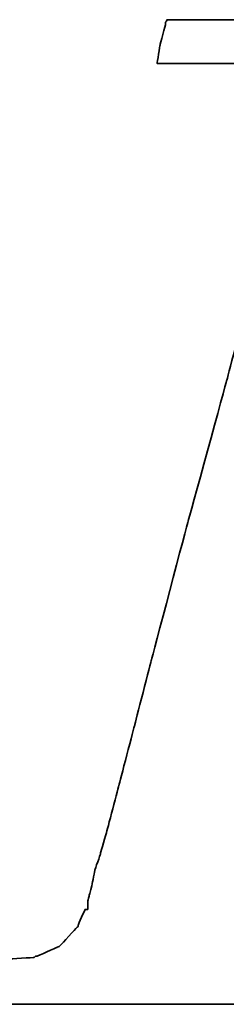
# Model space of a CAD drawing. Header units: millimetres. Extents: x -2774 to 3135, y -1571 to 860.
# Tile 554 of 625: x -691.463 to -690.48, y -217.519 to -212.848. Entities that reach past the tile are written whole.
import ezdxf

# ---------------------------------------------------------------- set-up
doc = ezdxf.new("R2010")
doc.units = ezdxf.units.MM
doc.layers.add('DIM', color=4, linetype='CONTINUOUS')
doc.layers.add('layer 1', color=7, linetype='CONTINUOUS')

# ---------------------------------------------------------------- blocks, each defined once
blk = doc.blocks.new('TBI MOTION logo(完整正式版)')
at = {"layer": 'layer 1', "color": 22, "lineweight": 35}
blk.add_open_spline([(-40.59125, -7.943749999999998), (-40.59125, -7.943749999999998), (-40.97375, -7.943749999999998), (-40.97375, -7.943749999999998), (-40.97375, -7.943749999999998), (-40.97375, -7.943749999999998), (-41.38125, -7.943749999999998), (-41.38125, -7.943749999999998), (-41.38125, -7.943749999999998), (-41.38125, -7.943749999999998), (-41.54874999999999, -7.943749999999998), (-41.54874999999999, -7.943749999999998), (-41.54874999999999, -7.943749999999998), (-41.54874999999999, -7.943749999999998), (-41.59875, -7.943749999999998), (-41.59875, -7.943749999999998), (-41.59875, -7.943749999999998), (-41.59875, -7.943749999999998), (-41.88374999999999, -7.943749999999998), (-41.88374999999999, -7.943749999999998), (-41.88374999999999, -7.943749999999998), (-41.88374999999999, -7.943749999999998), (-41.90875, -7.91875), (-41.90875, -7.91875), (-41.90875, -7.91875), (-41.90875, -7.91875), (-42.19875, -7.871249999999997), (-42.19875, -7.871249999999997), (-42.19875, -7.871249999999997), (-42.19875, -7.871249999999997), (-42.43875, -7.82375), (-42.43875, -7.82375), (-42.43875, -7.82375), (-42.43875, -7.82375), (-42.45875, -7.82375), (-42.45875, -7.82375), (-42.45875, -7.82375), (-42.45875, -7.82375), (-42.48624999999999, -7.82375), (-42.48624999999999, -7.82375), (-42.48624999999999, -7.82375), (-42.48624999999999, -7.82375), (-42.67625, -7.723749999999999), (-42.67625, -7.723749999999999), (-42.67625, -7.723749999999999), (-42.67625, -7.723749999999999), (-42.70125, -7.70375), (-42.70125, -7.70375), (-42.70125, -7.70375), (-42.70125, -7.70375), (-42.72375, -7.678749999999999), (-42.72375, -7.678749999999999), (-42.72375, -7.678749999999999), (-42.72375, -7.678749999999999), (-42.86875, -7.488749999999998), (-42.86875, -7.488749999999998), (-42.86875, -7.488749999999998), (-42.86875, -7.488749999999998), (-42.89374999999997, -7.438749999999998), (-42.89374999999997, -7.438749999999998), (-42.89374999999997, -7.438749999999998), (-42.89374999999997, -7.438749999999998), (-42.91875, -7.388749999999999), (-42.91875, -7.388749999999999), (-42.91875, -7.388749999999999), (-42.91875, -7.388749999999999), (-42.93874999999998, -7.12875), (-42.93874999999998, -7.12875), (-42.93874999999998, -7.12875), (-42.93874999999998, -7.12875), (-42.96375, -7.103749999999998), (-42.96375, -7.103749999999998), (-42.96375, -7.103749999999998), (-42.96375, -7.103749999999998), (-42.96375, -7.053749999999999), (-42.96375, -7.053749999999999), (-42.96375, -7.053749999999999), (-42.96375, -7.053749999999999), (-42.96375, -7.00875), (-42.96375, -7.00875), (-42.96375, -7.00875), (-42.96375, -7.00875), (-42.91875, -6.69625), (-42.91875, -6.69625), (-42.91875, -6.69625), (-42.91875, -6.69625), (-42.91875, -6.62375), (-42.91875, -6.62375), (-42.91875, -6.62375), (-42.91875, -6.62375), (-42.91875, -6.59625), (-42.91875, -6.59625), (-42.91875, -6.59625), (-42.91875, -6.59625), (-42.91875, -6.57375), (-42.91875, -6.57375), (-42.91875, -6.57375), (-42.91875, -6.57375), (-42.91875, -6.528749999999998), (-42.91875, -6.528749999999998), (-42.91875, -6.528749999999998), (-42.91875, -6.528749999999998), (-42.89374999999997, -6.50375), (-42.89374999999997, -6.50375), (-42.89374999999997, -6.50375), (-42.89374999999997, -6.50375), (-42.84374999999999, -6.38375), (-42.84374999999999, -6.38375), (-42.84374999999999, -6.38375), (-42.84374999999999, -6.38375), (-42.84374999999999, -6.358749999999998), (-42.84374999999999, -6.358749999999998), (-42.84374999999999, -6.358749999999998), (-42.84374999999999, -6.358749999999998), (-42.74625, -6.143749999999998), (-42.74625, -6.143749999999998), (-42.74625, -6.143749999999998), (-42.74625, -6.143749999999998), (-42.70125, -5.853749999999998), (-42.70125, -5.853749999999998), (-42.70125, -5.853749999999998), (-42.70125, -5.853749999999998), (-42.60374999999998, -5.47125), (-42.60374999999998, -5.47125), (-42.60374999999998, -5.47125), (-42.60374999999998, -5.47125), (-42.60374999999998, -5.44875), (-42.60374999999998, -5.44875), (-42.60374999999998, -5.44875), (-42.60374999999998, -5.44875), (-42.38875, -4.678749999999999), (-42.38875, -4.678749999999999), (-42.38875, -4.678749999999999), (-42.38875, -4.678749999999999), (-42.36375, -4.653749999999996), (-42.36375, -4.653749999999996), (-42.36375, -4.653749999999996), (-42.36375, -4.653749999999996), (-42.12375, -3.69625), (-42.12375, -3.69625), (-42.12375, -3.69625), (-42.12375, -3.69625), (-42.12375, -3.67374), (-42.12375, -3.67374), (-42.12375, -3.67374), (-42.12375, -3.67374), (-41.78875, -2.593739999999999), (-41.78875, -2.593739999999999), (-41.78875, -2.593739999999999), (-41.78875, -2.593739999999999), (-41.18875, -0.19375), (-41.18875, -0.19375), (-41.18875, -0.19375), (-41.18875, -0.19375), (-40.54375, 2.20624), (-40.54375, 2.20624), (-40.54375, 2.20624), (-40.54375, 2.20624), (-40.25374999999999, 3.308749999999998), (-40.25374999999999, 3.308749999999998), (-40.25374999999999, 3.308749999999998), (-40.25374999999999, 3.308749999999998), (-39.98875, 4.27125), (-39.98875, 4.27125), (-39.98875, 4.27125), (-39.98875, 4.27125), (-39.77375, 5.131249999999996), (-39.77375, 5.131249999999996), (-39.77375, 5.131249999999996), (-39.77375, 5.131249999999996), (-39.67875, 5.47125), (-39.67875, 5.47125), (-39.67875, 5.47125), (-39.67875, 5.47125), (-39.60375, 5.756249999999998), (-39.60375, 5.756249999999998), (-39.60375, 5.756249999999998), (-39.60375, 5.756249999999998), (-39.60375, 5.78125), (-39.60375, 5.78125), (-39.60375, 5.78125), (-39.60375, 5.78125), (-39.50875, 5.97125), (-39.50875, 5.97125), (-39.50875, 5.97125), (-39.50875, 5.97125), (-39.50875, 6.138749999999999), (-39.50875, 6.138749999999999), (-39.50875, 6.138749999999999), (-39.50875, 6.138749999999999), (-39.48625, 6.166249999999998), (-39.48625, 6.166249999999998), (-39.48625, 6.166249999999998), (-39.48625, 6.166249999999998), (-39.46125, 6.286249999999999), (-39.46125, 6.286249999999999), (-39.46125, 6.286249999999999), (-39.46125, 6.286249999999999), (-39.46125, 6.426249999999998), (-39.46125, 6.426249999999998), (-39.46125, 6.426249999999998), (-39.46125, 6.426249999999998), (-39.41375, 6.426249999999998), (-39.41375, 6.426249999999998), (-39.41375, 6.426249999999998), (-39.41375, 6.426249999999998), (-39.29375, 6.69125), (-39.29375, 6.69125), (-39.29375, 6.69125), (-39.29375, 6.69125), (-39.26875, 6.741249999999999), (-39.26875, 6.741249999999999), (-39.26875, 6.741249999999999), (-39.26875, 6.741249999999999), (-39.24375, 6.76625), (-39.24375, 6.76625), (-39.24375, 6.76625), (-39.24375, 6.76625), (-38.98375, 7.006239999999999), (-38.98375, 7.006239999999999), (-38.98375, 7.006239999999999), (-38.98375, 7.006239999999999), (-38.95625, 7.026239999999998), (-38.95625, 7.026239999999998), (-38.95625, 7.026239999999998), (-38.95625, 7.026239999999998), (-38.78875, 7.126239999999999), (-38.78875, 7.126239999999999), (-38.78875, 7.126239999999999), (-38.78875, 7.126239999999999), (-38.76375, 7.126239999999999), (-38.76375, 7.126239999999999), (-38.76375, 7.126239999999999), (-38.76375, 7.126239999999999), (-38.74375, 7.126239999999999), (-38.74375, 7.126239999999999), (-38.74375, 7.126239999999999), (-38.74375, 7.126239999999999), (-38.52875, 7.171249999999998), (-38.52875, 7.171249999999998), (-38.52875, 7.171249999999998), (-38.52875, 7.171249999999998), (-38.52875, 7.196239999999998), (-38.52875, 7.196239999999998), (-38.52875, 7.196239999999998), (-38.52875, 7.196239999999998), (-38.50375, 7.196239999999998), (-38.50375, 7.196239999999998), (-38.50375, 7.196239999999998), (-38.50375, 7.196239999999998), (-38.26125, 7.21875), (-38.26125, 7.21875), (-38.26125, 7.21875), (-38.26125, 7.21875), (-38.23875000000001, 7.246239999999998), (-38.23875000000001, 7.246239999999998), (-38.23875000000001, 7.246239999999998), (-38.23875000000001, 7.246239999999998), (-38.21625, 7.246239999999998), (-38.21625, 7.246239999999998), (-38.21625, 7.246239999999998), (-38.21625, 7.246239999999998), (-38.18875, 7.246239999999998), (-38.18875, 7.246239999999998), (-38.18875, 7.246239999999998), (-38.18875, 7.246239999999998), (-37.90375, 7.246239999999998), (-37.90375, 7.246239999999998), (-37.90375, 7.246239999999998), (-37.90375, 7.246239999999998), (-37.85375, 7.246239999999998), (-37.85375, 7.246239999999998), (-37.85375, 7.246239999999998), (-37.85375, 7.246239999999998), (-37.75875, 7.246239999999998), (-37.75875, 7.246239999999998), (-37.75875, 7.246239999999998), (-37.75875, 7.246239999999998), (-37.42375, 7.246239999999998), (-37.42375, 7.246239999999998), (-37.42375, 7.246239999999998), (-37.42375, 7.246239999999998), (-37.08875, 7.246239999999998), (-37.08875, 7.246239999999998), (-37.08875, 7.246239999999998), (-37.08875, 7.246239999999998), (-37.06375, 7.246239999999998), (-37.06375, 7.246239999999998), (-37.06375, 7.246239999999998), (-37.06375, 7.246239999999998), (-37.06375, 7.266239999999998), (-37.06375, 7.266239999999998), (-37.06375, 7.266239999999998), (-37.06375, 7.266239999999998), (-37.03875, 7.291249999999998), (-37.03875, 7.291249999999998), (-37.03875, 7.291249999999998), (-37.03875, 7.291249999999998), (-37.03875, 7.31625), (-37.03875, 7.31625), (-37.03875, 7.31625), (-37.03875, 7.31625), (-36.94125, 7.676249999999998), (-36.94125, 7.676249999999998), (-36.94125, 7.676249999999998), (-36.94125, 7.676249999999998), (-36.86875, 7.98625), (-36.86875, 7.98625), (-36.86875, 7.98625), (-36.86875, 7.98625), (-36.98875000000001, 7.98625), (-36.98875000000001, 7.98625), (-36.98875000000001, 7.98625), (-36.98875000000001, 7.98625), (-37.42375, 7.98625), (-37.42375, 7.98625), (-37.42375, 7.98625), (-37.42375, 7.98625), (-37.94875, 7.98625), (-37.94875, 7.98625), (-37.94875, 7.98625), (-37.94875, 7.98625), (-38.57375, 7.98625), (-38.57375, 7.98625), (-38.57375, 7.98625), (-38.57375, 7.98625), (-39.29375, 7.98625), (-39.29375, 7.98625), (-39.29375, 7.98625), (-39.29375, 7.98625), (-40.82875, 7.98625), (-40.82875, 7.98625), (-40.82875, 7.98625), (-40.82875, 7.98625), (-42.36375, 7.98625), (-42.36375, 7.98625), (-42.36375, 7.98625), (-42.36375, 7.98625), (-43.08375, 7.98625), (-43.08375, 7.98625), (-43.08375, 7.98625), (-43.08375, 7.98625), (-43.70875, 7.98625), (-43.70875, 7.98625), (-43.70875, 7.98625), (-43.70875, 7.98625), (-44.23375, 7.98625), (-44.23375, 7.98625), (-44.23375, 7.98625), (-44.23375, 7.98625), (-44.66875, 7.98625), (-44.66875, 7.98625), (-44.66875, 7.98625), (-44.66875, 7.98625), (-44.88375, 7.98625), (-44.88375, 7.98625), (-44.88375, 7.98625), (-44.88375, 7.98625), (-44.90874999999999, 7.94125), (-44.90874999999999, 7.94125), (-44.90874999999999, 7.94125), (-44.90874999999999, 7.94125), (-44.90874999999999, 7.916249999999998), (-44.90874999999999, 7.916249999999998), (-44.90874999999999, 7.916249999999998), (-44.90874999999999, 7.916249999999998), (-45.00375, 7.55625), (-45.00375, 7.55625), (-45.00375, 7.55625), (-45.00375, 7.55625), (-45.05374999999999, 7.246239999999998), (-45.05374999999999, 7.246239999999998), (-45.05374999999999, 7.246239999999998), (-45.05374999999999, 7.246239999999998), (-44.61875, 7.246239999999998), (-44.61875, 7.246239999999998), (-44.61875, 7.246239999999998), (-44.61875, 7.246239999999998), (-44.11375, 7.246239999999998), (-44.11375, 7.246239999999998), (-44.11375, 7.246239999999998), (-44.11375, 7.246239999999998), (-43.99375, 7.246239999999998), (-43.99375, 7.246239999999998), (-43.99375, 7.246239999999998), (-43.99375, 7.246239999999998), (-43.94625, 7.246239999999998), (-43.94625, 7.246239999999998), (-43.94625, 7.246239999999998), (-43.94625, 7.246239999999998), (-43.92374, 7.246239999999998), (-43.92374, 7.246239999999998), (-43.92374, 7.246239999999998), (-43.92374, 7.246239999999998), (-43.65874999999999, 7.246239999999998), (-43.65874999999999, 7.246239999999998), (-43.65874999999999, 7.246239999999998), (-43.65874999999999, 7.246239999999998), (-43.63875, 7.21875), (-43.63875, 7.21875), (-43.63875, 7.21875), (-43.63875, 7.21875), (-43.46874999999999, 7.196239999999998), (-43.46874999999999, 7.196239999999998), (-43.46874999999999, 7.196239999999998), (-43.46874999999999, 7.196239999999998), (-43.39875, 7.196239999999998), (-43.39875, 7.196239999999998), (-43.39875, 7.196239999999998), (-43.39875, 7.196239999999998), (-43.37125, 7.171249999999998), (-43.37125, 7.171249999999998), (-43.37125, 7.171249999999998), (-43.37125, 7.171249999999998), (-43.34875, 7.171249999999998), (-43.34875, 7.171249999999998), (-43.34875, 7.171249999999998), (-43.34875, 7.171249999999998), (-43.20375, 7.126239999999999), (-43.20375, 7.126239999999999), (-43.20375, 7.126239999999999), (-43.20375, 7.126239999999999), (-43.05875, 7.076239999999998), (-43.05875, 7.076239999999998), (-43.05875, 7.076239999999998), (-43.05875, 7.076239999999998), (-43.01375, 7.076239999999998), (-43.01375, 7.076239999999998), (-43.01375, 7.076239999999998), (-43.01375, 7.076239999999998), (-42.98875, 7.026239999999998), (-42.98875, 7.026239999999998), (-42.98875, 7.026239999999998), (-42.98875, 7.026239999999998), (-42.79874999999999, 6.86125), (-42.79874999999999, 6.86125), (-42.79874999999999, 6.86125), (-42.79874999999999, 6.86125), (-42.77375, 6.81125), (-42.77375, 6.81125), (-42.77375, 6.81125), (-42.77375, 6.81125), (-42.74625, 6.76625), (-42.74625, 6.76625), (-42.74625, 6.76625), (-42.74625, 6.76625), (-42.72375, 6.47625), (-42.72375, 6.47625), (-42.72375, 6.47625), (-42.72375, 6.47625), (-42.70125, 6.45124), (-42.70125, 6.45124), (-42.70125, 6.45124), (-42.70125, 6.45124), (-42.70125, 6.426249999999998), (-42.70125, 6.426249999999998), (-42.70125, 6.426249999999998), (-42.70125, 6.426249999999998), (-42.72375, 6.40625), (-42.72375, 6.40625), (-42.72375, 6.40625), (-42.72375, 6.40625), (-42.74625, 5.97125), (-42.74625, 5.97125), (-42.74625, 5.97125), (-42.74625, 5.97125), (-42.74625, 5.94625), (-42.74625, 5.94625), (-42.74625, 5.94625), (-42.74625, 5.94625), (-42.74625, 5.926249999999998), (-42.74625, 5.926249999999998), (-42.74625, 5.926249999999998), (-42.74625, 5.926249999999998), (-42.77375, 5.876249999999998), (-42.77375, 5.876249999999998), (-42.77375, 5.876249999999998), (-42.77375, 5.876249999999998), (-42.81875, 5.80625), (-42.81875, 5.80625), (-42.81875, 5.80625), (-42.81875, 5.80625), (-42.86875, 5.63625), (-42.86875, 5.63625), (-42.86875, 5.63625), (-42.86875, 5.63625), (-42.91875, 5.39625), (-42.91875, 5.39625), (-42.91875, 5.39625), (-42.91875, 5.39625), (-42.91875, 5.37124), (-42.91875, 5.37124), (-42.91875, 5.37124), (-42.91875, 5.37124), (-43.01375, 5.10874), (-43.01375, 5.10874), (-43.01375, 5.10874), (-43.01375, 5.10874), (-43.10875, 4.771239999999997), (-43.10875, 4.771239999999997), (-43.10875, 4.771239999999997), (-43.10875, 4.771239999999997), (-43.29875, 3.956249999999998), (-43.29875, 3.956249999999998), (-43.29875, 3.956249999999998), (-43.29875, 3.956249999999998), (-43.58875, 2.951249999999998), (-43.58875, 2.951249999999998), (-43.58875, 2.951249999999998), (-43.58875, 2.951249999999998), (-43.87375, 1.87125), (-43.87375, 1.87125), (-43.87375, 1.87125), (-43.87375, 1.87125), (-44.52625, -0.50374), (-44.52625, -0.50374), (-44.52625, -0.50374), (-44.52625, -0.50374), (-45.14874999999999, -2.853749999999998), (-45.14874999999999, -2.853749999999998), (-45.14874999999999, -2.853749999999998), (-45.14874999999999, -2.853749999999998), (-45.43375, -3.95875), (-45.43375, -3.95875), (-45.43375, -3.95875), (-45.43375, -3.95875), (-45.69874999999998, -4.96875), (-45.69874999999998, -4.96875), (-45.69874999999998, -4.96875), (-45.69874999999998, -4.96875), (-45.91375, -5.78375), (-45.91375, -5.78375), (-45.91375, -5.78375), (-45.91375, -5.78375), (-46.01374999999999, -6.11875), (-46.01374999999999, -6.11875), (-46.01374999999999, -6.11875), (-46.01374999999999, -6.11875), (-46.01374999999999, -6.143749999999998), (-46.01374999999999, -6.143749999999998), (-46.01374999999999, -6.143749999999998), (-46.01374999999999, -6.143749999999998), (-46.10875, -6.40875), (-46.10875, -6.40875), (-46.10875, -6.40875), (-46.10875, -6.40875), (-46.15375, -6.648749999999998), (-46.15375, -6.648749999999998), (-46.15375, -6.648749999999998), (-46.15375, -6.648749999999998), (-46.20375, -6.83875), (-46.20375, -6.83875), (-46.20375, -6.83875), (-46.20375, -6.83875), (-46.22874999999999, -6.933749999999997), (-46.22874999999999, -6.933749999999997), (-46.22874999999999, -6.933749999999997), (-46.22874999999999, -6.933749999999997), (-46.22874999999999, -7.07875), (-46.22874999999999, -7.07875), (-46.22874999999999, -7.07875), (-46.22874999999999, -7.07875), (-46.27374999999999, -7.07875), (-46.27374999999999, -7.07875), (-46.27374999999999, -7.07875), (-46.27374999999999, -7.07875), (-46.39375, -7.34375), (-46.39375, -7.34375), (-46.39375, -7.34375), (-46.39375, -7.34375), (-46.39375, -7.36875), (-46.39375, -7.36875), (-46.39375, -7.36875), (-46.39375, -7.36875), (-46.42125, -7.388749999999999), (-46.42125, -7.388749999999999), (-46.42125, -7.388749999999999), (-46.42125, -7.388749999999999), (-46.68375, -7.678749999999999), (-46.68375, -7.678749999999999), (-46.68375, -7.678749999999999), (-46.68375, -7.678749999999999), (-46.70875, -7.70375), (-46.70875, -7.70375), (-46.70875, -7.70375), (-46.70875, -7.70375), (-46.75374999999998, -7.723749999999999), (-46.75374999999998, -7.723749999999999), (-46.75374999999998, -7.723749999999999), (-46.75374999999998, -7.723749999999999), (-47.08874999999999, -7.871249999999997), (-47.08874999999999, -7.871249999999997), (-47.08874999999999, -7.871249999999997), (-47.08874999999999, -7.871249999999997), (-47.11625, -7.871249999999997), (-47.11625, -7.871249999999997), (-47.11625, -7.871249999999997), (-47.11625, -7.871249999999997), (-47.13875, -7.893749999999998), (-47.13875, -7.893749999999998), (-47.13875, -7.893749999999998), (-47.13875, -7.893749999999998), (-47.56874999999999, -7.91875), (-47.56874999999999, -7.91875), (-47.56874999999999, -7.91875), (-47.56874999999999, -7.91875), (-47.59624999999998, -7.943749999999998), (-47.59624999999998, -7.943749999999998), (-47.59624999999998, -7.943749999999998), (-47.59624999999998, -7.943749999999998), (-47.64375, -7.943749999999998), (-47.64375, -7.943749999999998), (-47.64375, -7.943749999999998), (-47.64375, -7.943749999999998), (-47.73625, -7.943749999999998), (-47.73625, -7.943749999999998), (-47.73625, -7.943749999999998), (-47.73625, -7.943749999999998), (-48.07375, -7.943749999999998), (-48.07375, -7.943749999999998), (-48.07375, -7.943749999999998), (-48.07375, -7.943749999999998), (-48.36125, -7.943749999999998), (-48.36125, -7.943749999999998), (-48.36125, -7.943749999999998), (-48.36125, -7.943749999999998), (-48.36125, -7.966249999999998), (-48.36125, -7.966249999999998), (-48.36125, -7.966249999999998), (-48.36125, -7.966249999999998), (-48.36125, -7.991249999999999), (-48.36125, -7.991249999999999), (-48.36125, -7.991249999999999), (-48.36125, -7.991249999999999), (-48.38875, -8.013749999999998), (-48.38875, -8.013749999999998), (-48.38875, -8.013749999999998), (-48.38875, -8.013749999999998), (-48.50875, -8.34875), (-48.50875, -8.34875), (-48.50875, -8.34875), (-48.50875, -8.34875), (-48.55375, -8.68625), (-48.55375, -8.68625), (-48.55375, -8.68625), (-48.55375, -8.68625), (-48.45875, -8.68625), (-48.45875, -8.68625), (-48.45875, -8.68625), (-48.45875, -8.68625), (-48.07375, -8.68625), (-48.07375, -8.68625), (-48.07375, -8.68625), (-48.07375, -8.68625), (-47.52374999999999, -8.68625), (-47.52374999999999, -8.68625), (-47.52374999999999, -8.68625), (-47.52374999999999, -8.68625), (-46.92375, -8.68625), (-46.92375, -8.68625), (-46.92375, -8.68625), (-46.92375, -8.68625), (-46.25375, -8.68625), (-46.25375, -8.68625), (-46.25375, -8.68625), (-46.25375, -8.68625), (-46.20375, -8.68625), (-46.20375, -8.68625), (-46.20375, -8.68625), (-46.20375, -8.68625), (-44.71375, -8.68625), (-44.71375, -8.68625), (-44.71375, -8.68625), (-44.71375, -8.68625), (-43.22874999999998, -8.68625), (-43.22874999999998, -8.68625), (-43.22874999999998, -8.68625), (-43.22874999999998, -8.68625), (-42.55875, -8.68625), (-42.55875, -8.68625), (-42.55875, -8.68625), (-42.55875, -8.68625), (-42.50874999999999, -8.68625), (-42.50874999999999, -8.68625), (-42.50874999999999, -8.68625), (-42.50874999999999, -8.68625), (-41.93375, -8.68625), (-41.93375, -8.68625), (-41.93375, -8.68625), (-41.93375, -8.68625), (-41.38125, -8.68625), (-41.38125, -8.68625), (-41.38125, -8.68625), (-41.38125, -8.68625), (-40.97375, -8.68625), (-40.97375, -8.68625), (-40.97375, -8.68625), (-40.97375, -8.68625), (-40.78125, -8.68625), (-40.78125, -8.68625), (-40.78125, -8.68625), (-40.78125, -8.68625), (-40.78125, -8.638749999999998), (-40.78125, -8.638749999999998), (-40.78125, -8.638749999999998), (-40.78125, -8.638749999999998), (-40.75874999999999, -8.638749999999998), (-40.75874999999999, -8.638749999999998), (-40.75874999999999, -8.638749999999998), (-40.75874999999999, -8.638749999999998), (-40.66374999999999, -8.27875), (-40.66374999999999, -8.27875), (-40.66374999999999, -8.27875), (-40.66374999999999, -8.27875), (-40.59125, -7.943749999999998), (-40.59125, -7.943749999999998)], degree=3, knots=[0, 0, 0, 0, 0.0055865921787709, 0.0055865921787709, 0.0055865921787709, 0.0055866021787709, 0.0111731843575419, 0.0111731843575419, 0.0111731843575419, 0.0111731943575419, 0.0167597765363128, 0.0167597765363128, 0.0167597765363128, 0.0167597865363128, 0.0223463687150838, 0.0223463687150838, 0.0223463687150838, 0.0223463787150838, 0.0279329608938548, 0.0279329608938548, 0.0279329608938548, 0.0279329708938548, 0.0335195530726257, 0.0335195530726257, 0.0335195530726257, 0.0335195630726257, 0.0391061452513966, 0.0391061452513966, 0.0391061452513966, 0.0391061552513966, 0.0446927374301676, 0.0446927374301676, 0.0446927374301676, 0.0446927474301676, 0.0502793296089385, 0.0502793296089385, 0.0502793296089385, 0.0502793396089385, 0.0558659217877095, 0.0558659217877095, 0.0558659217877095, 0.0558659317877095, 0.0614525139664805, 0.0614525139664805, 0.0614525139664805, 0.0614525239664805, 0.0670391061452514, 0.0670391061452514, 0.0670391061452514, 0.0670391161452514, 0.0726256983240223, 0.0726256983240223, 0.0726256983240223, 0.0726257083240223, 0.0782122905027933, 0.0782122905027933, 0.0782122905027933, 0.0782123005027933, 0.0837988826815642, 0.0837988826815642, 0.0837988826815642, 0.0837988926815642, 0.0893854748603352, 0.0893854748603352, 0.0893854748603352, 0.0893854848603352, 0.0949720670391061, 0.0949720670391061, 0.0949720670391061, 0.0949720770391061, 0.1005586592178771, 0.1005586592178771, 0.1005586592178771, 0.1005586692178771, 0.106145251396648, 0.106145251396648, 0.106145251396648, 0.106145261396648, 0.1117318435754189, 0.1117318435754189, 0.1117318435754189, 0.1117318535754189, 0.1173184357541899, 0.1173184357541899, 0.1173184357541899, 0.1173184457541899, 0.1229050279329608, 0.1229050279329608, 0.1229050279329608, 0.1229050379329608, 0.1284916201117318, 0.1284916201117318, 0.1284916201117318, 0.1284916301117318, 0.1340782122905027, 0.1340782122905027, 0.1340782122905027, 0.1340782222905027, 0.1396648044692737, 0.1396648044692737, 0.1396648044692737, 0.1396648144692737, 0.1452513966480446, 0.1452513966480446, 0.1452513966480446, 0.1452514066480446, 0.1508379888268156, 0.1508379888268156, 0.1508379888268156, 0.1508379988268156, 0.1564245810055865, 0.1564245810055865, 0.1564245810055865, 0.1564245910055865, 0.1620111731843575, 0.1620111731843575, 0.1620111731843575, 0.1620111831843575, 0.1675977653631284, 0.1675977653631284, 0.1675977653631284, 0.1675977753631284, 0.1731843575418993, 0.1731843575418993, 0.1731843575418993, 0.1731843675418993, 0.1787709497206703, 0.1787709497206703, 0.1787709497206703, 0.1787709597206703, 0.1843575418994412, 0.1843575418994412, 0.1843575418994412, 0.1843575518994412, 0.1899441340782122, 0.1899441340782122, 0.1899441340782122, 0.1899441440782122, 0.1955307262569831, 0.1955307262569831, 0.1955307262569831, 0.1955307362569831, 0.2011173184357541, 0.2011173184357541, 0.2011173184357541, 0.2011173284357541, 0.206703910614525, 0.206703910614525, 0.206703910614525, 0.206703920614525, 0.2122905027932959, 0.2122905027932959, 0.2122905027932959, 0.2122905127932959, 0.2178770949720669, 0.2178770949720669, 0.2178770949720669, 0.2178771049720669, 0.2234636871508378, 0.2234636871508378, 0.2234636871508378, 0.2234636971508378, 0.2290502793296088, 0.2290502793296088, 0.2290502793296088, 0.2290502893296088, 0.2346368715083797, 0.2346368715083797, 0.2346368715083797, 0.2346368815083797, 0.2402234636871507, 0.2402234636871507, 0.2402234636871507, 0.2402234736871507, 0.2458100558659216, 0.2458100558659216, 0.2458100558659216, 0.2458100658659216, 0.2513966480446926, 0.2513966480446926, 0.2513966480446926, 0.2513966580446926, 0.2569832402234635, 0.2569832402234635, 0.2569832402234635, 0.2569832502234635, 0.2625698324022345, 0.2625698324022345, 0.2625698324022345, 0.2625698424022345, 0.2681564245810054, 0.2681564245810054, 0.2681564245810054, 0.2681564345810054, 0.2737430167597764, 0.2737430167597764, 0.2737430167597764, 0.2737430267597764, 0.2793296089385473, 0.2793296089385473, 0.2793296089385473, 0.2793296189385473, 0.2849162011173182, 0.2849162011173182, 0.2849162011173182, 0.2849162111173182, 0.2905027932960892, 0.2905027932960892, 0.2905027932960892, 0.2905028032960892, 0.2960893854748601, 0.2960893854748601, 0.2960893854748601, 0.29608939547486, 0.3016759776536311, 0.3016759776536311, 0.3016759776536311, 0.3016759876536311, 0.3072625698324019, 0.3072625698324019, 0.3072625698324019, 0.3072625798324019, 0.312849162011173, 0.312849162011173, 0.312849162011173, 0.312849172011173, 0.3184357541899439, 0.3184357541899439, 0.3184357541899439, 0.3184357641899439, 0.3240223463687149, 0.3240223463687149, 0.3240223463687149, 0.3240223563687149, 0.3296089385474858, 0.3296089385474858, 0.3296089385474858, 0.3296089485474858, 0.3351955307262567, 0.3351955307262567, 0.3351955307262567, 0.3351955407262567, 0.3407821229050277, 0.3407821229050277, 0.3407821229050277, 0.3407821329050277, 0.3463687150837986, 0.3463687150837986, 0.3463687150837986, 0.3463687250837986, 0.3519553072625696, 0.3519553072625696, 0.3519553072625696, 0.3519553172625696, 0.3575418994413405, 0.3575418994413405, 0.3575418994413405, 0.3575419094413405, 0.3631284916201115, 0.3631284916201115, 0.3631284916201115, 0.3631285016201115, 0.3687150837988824, 0.3687150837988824, 0.3687150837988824, 0.3687150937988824, 0.3743016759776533, 0.3743016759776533, 0.3743016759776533, 0.3743016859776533, 0.3798882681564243, 0.3798882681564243, 0.3798882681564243, 0.3798882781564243, 0.3854748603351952, 0.3854748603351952, 0.3854748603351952, 0.3854748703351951, 0.3910614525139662, 0.3910614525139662, 0.3910614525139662, 0.3910614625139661, 0.3966480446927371, 0.3966480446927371, 0.3966480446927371, 0.3966480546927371, 0.4022346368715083, 0.4022346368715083, 0.4022346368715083, 0.4022346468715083, 0.407821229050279, 0.407821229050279, 0.407821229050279, 0.4078212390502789, 0.4134078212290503, 0.4134078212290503, 0.4134078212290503, 0.4134078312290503, 0.4189944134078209, 0.4189944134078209, 0.4189944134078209, 0.4189944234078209, 0.4245810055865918, 0.4245810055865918, 0.4245810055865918, 0.4245810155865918, 0.4301675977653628, 0.4301675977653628, 0.4301675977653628, 0.4301676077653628, 0.4357541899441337, 0.4357541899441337, 0.4357541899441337, 0.4357541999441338, 0.4413407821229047, 0.4413407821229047, 0.4413407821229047, 0.4413407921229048, 0.4469273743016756, 0.4469273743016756, 0.4469273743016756, 0.4469273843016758, 0.4525139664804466, 0.4525139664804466, 0.4525139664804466, 0.4525139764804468, 0.4581005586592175, 0.4581005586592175, 0.4581005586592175, 0.4581005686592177, 0.4636871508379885, 0.4636871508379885, 0.4636871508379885, 0.4636871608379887, 0.4692737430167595, 0.4692737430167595, 0.4692737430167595, 0.4692737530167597, 0.4748603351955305, 0.4748603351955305, 0.4748603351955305, 0.4748603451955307, 0.4804469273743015, 0.4804469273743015, 0.4804469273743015, 0.4804469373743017, 0.4860335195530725, 0.4860335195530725, 0.4860335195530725, 0.4860335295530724, 0.4916201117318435, 0.4916201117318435, 0.4916201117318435, 0.4916201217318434, 0.4972067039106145, 0.4972067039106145, 0.4972067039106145, 0.4972067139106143, 0.5027932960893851, 0.5027932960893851, 0.5027932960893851, 0.5027933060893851, 0.5083798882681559, 0.5083798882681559, 0.5083798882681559, 0.508379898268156, 0.513966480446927, 0.513966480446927, 0.513966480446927, 0.5139664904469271, 0.519553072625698, 0.519553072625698, 0.519553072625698, 0.5195530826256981, 0.5251396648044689, 0.5251396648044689, 0.5251396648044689, 0.525139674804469, 0.53072625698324, 0.53072625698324, 0.53072625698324, 0.5307262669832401, 0.536312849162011, 0.536312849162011, 0.536312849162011, 0.5363128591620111, 0.541899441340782, 0.541899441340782, 0.541899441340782, 0.5418994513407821, 0.5474860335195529, 0.5474860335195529, 0.5474860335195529, 0.547486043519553, 0.553072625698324, 0.553072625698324, 0.553072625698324, 0.5530726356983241, 0.5586592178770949, 0.5586592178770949, 0.5586592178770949, 0.558659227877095, 0.5642458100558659, 0.5642458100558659, 0.5642458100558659, 0.564245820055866, 0.569832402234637, 0.569832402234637, 0.569832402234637, 0.5698324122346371, 0.5754189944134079, 0.5754189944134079, 0.5754189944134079, 0.575419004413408, 0.5810055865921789, 0.5810055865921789, 0.5810055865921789, 0.581005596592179, 0.5865921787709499, 0.5865921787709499, 0.5865921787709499, 0.5865921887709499, 0.592178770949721, 0.592178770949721, 0.592178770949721, 0.5921787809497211, 0.5977653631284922, 0.5977653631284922, 0.5977653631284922, 0.5977653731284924, 0.6033519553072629, 0.6033519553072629, 0.6033519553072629, 0.6033519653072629, 0.6089385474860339, 0.6089385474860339, 0.6089385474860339, 0.608938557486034, 0.6145251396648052, 0.6145251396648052, 0.6145251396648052, 0.6145251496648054, 0.6201117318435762, 0.6201117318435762, 0.6201117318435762, 0.6201117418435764, 0.6256983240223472, 0.6256983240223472, 0.6256983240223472, 0.6256983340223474, 0.6312849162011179, 0.6312849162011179, 0.6312849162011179, 0.631284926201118, 0.6368715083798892, 0.6368715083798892, 0.6368715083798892, 0.6368715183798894, 0.6424581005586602, 0.6424581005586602, 0.6424581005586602, 0.6424581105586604, 0.6480446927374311, 0.6480446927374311, 0.6480446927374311, 0.6480447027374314, 0.6536312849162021, 0.6536312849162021, 0.6536312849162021, 0.6536312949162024, 0.6592178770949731, 0.6592178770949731, 0.6592178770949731, 0.6592178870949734, 0.6648044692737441, 0.6648044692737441, 0.6648044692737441, 0.6648044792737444, 0.6703910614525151, 0.6703910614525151, 0.6703910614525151, 0.6703910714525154, 0.6759776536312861, 0.6759776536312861, 0.6759776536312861, 0.6759776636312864, 0.6815642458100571, 0.6815642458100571, 0.6815642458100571, 0.6815642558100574, 0.6871508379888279, 0.6871508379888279, 0.6871508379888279, 0.687150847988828, 0.6927374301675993, 0.6927374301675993, 0.6927374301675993, 0.6927374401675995, 0.6983240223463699, 0.6983240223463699, 0.6983240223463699, 0.69832403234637, 0.7039106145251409, 0.7039106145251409, 0.7039106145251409, 0.703910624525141, 0.7094972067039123, 0.7094972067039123, 0.7094972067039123, 0.7094972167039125, 0.7150837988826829, 0.7150837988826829, 0.7150837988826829, 0.715083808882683, 0.7206703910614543, 0.7206703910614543, 0.7206703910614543, 0.7206704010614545, 0.7262569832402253, 0.7262569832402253, 0.7262569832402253, 0.7262569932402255, 0.7318435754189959, 0.7318435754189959, 0.7318435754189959, 0.731843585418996, 0.7374301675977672, 0.7374301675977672, 0.7374301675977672, 0.7374301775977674, 0.7430167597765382, 0.7430167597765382, 0.7430167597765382, 0.7430167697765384, 0.7486033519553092, 0.7486033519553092, 0.7486033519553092, 0.7486033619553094, 0.7541899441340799, 0.7541899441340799, 0.7541899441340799, 0.75418995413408, 0.7597765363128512, 0.7597765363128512, 0.7597765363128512, 0.7597765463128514, 0.7653631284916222, 0.7653631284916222, 0.7653631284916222, 0.7653631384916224, 0.7709497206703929, 0.7709497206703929, 0.7709497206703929, 0.770949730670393, 0.7765363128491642, 0.7765363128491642, 0.7765363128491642, 0.7765363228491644, 0.7821229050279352, 0.7821229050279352, 0.7821229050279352, 0.7821229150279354, 0.7877094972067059, 0.7877094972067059, 0.7877094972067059, 0.787709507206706, 0.7932960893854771, 0.7932960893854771, 0.7932960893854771, 0.7932960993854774, 0.7988826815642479, 0.7988826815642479, 0.7988826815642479, 0.798882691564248, 0.8044692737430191, 0.8044692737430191, 0.8044692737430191, 0.8044692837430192, 0.8100558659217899, 0.8100558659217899, 0.8100558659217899, 0.81005587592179, 0.8156424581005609, 0.8156424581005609, 0.8156424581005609, 0.815642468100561, 0.8212290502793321, 0.8212290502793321, 0.8212290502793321, 0.8212290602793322, 0.8268156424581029, 0.8268156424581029, 0.8268156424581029, 0.826815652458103, 0.8324022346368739, 0.8324022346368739, 0.8324022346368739, 0.8324022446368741, 0.8379888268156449, 0.8379888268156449, 0.8379888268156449, 0.837988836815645, 0.8435754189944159, 0.8435754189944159, 0.8435754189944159, 0.8435754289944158, 0.8491620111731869, 0.8491620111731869, 0.8491620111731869, 0.8491620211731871, 0.8547486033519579, 0.8547486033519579, 0.8547486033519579, 0.854748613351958, 0.8603351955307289, 0.8603351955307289, 0.8603351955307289, 0.860335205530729, 0.8659217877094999, 0.8659217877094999, 0.8659217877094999, 0.8659217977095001, 0.8715083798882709, 0.8715083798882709, 0.8715083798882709, 0.871508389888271, 0.8770949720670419, 0.8770949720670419, 0.8770949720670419, 0.877094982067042, 0.8826815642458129, 0.8826815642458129, 0.8826815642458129, 0.8826815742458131, 0.8882681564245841, 0.8882681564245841, 0.8882681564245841, 0.8882681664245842, 0.8938547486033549, 0.8938547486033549, 0.8938547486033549, 0.893854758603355, 0.8994413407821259, 0.8994413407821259, 0.8994413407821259, 0.8994413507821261, 0.9050279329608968, 0.9050279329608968, 0.9050279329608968, 0.9050279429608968, 0.910614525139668, 0.910614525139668, 0.910614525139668, 0.910614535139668, 0.9162011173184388, 0.9162011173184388, 0.9162011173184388, 0.9162011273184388, 0.92178770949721, 0.92178770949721, 0.92178770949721, 0.92178771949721, 0.9273743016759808, 0.9273743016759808, 0.9273743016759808, 0.9273743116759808, 0.932960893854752, 0.932960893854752, 0.932960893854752, 0.932960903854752, 0.9385474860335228, 0.9385474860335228, 0.9385474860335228, 0.9385474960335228, 0.9441340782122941, 0.9441340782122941, 0.9441340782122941, 0.9441340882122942, 0.9497206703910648, 0.9497206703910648, 0.9497206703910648, 0.9497206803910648, 0.955307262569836, 0.955307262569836, 0.955307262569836, 0.9553072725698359, 0.9608938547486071, 0.9608938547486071, 0.9608938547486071, 0.9608938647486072, 0.966480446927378, 0.966480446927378, 0.966480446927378, 0.9664804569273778, 0.9720670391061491, 0.9720670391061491, 0.9720670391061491, 0.9720670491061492, 0.97765363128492, 0.97765363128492, 0.97765363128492, 0.9776536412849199, 0.9832402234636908, 0.9832402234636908, 0.9832402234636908, 0.9832402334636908, 0.9888268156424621, 0.9888268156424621, 0.9888268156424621, 0.9888268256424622, 0.9944134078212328, 0.9944134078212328, 0.9944134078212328, 0.9944134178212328, 1, 1, 1, 1], dxfattribs=at)

msp = doc.modelspace()

# ---------------------------------------------------------------- block references
at = {"layer": 'DIM', "color": 7, "xscale": 0.2802190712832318, "yscale": 0.2802190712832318, "zscale": 0.2802190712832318}
msp.add_blockref('TBI MOTION logo(完整正式版)', (-678.1846510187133, -215.0854235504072), dxfattribs=at)

doc.saveas('drawing.dxf')
